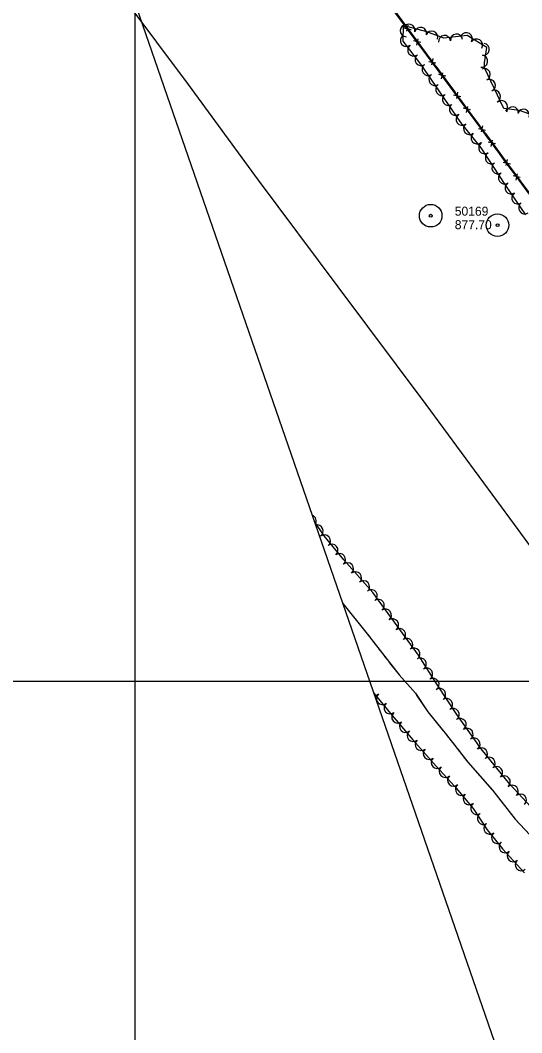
# Model space of a CAD drawing. Extents: x 353423 to 364002, y 127000 to 201942.
# Drawn here: x 360424 to 360757, y 129766 to 130440 of the extents above; entities that cross this region are included whole.
import ezdxf

# ---------------------------------------------------------------- set-up
doc = ezdxf.new("R2010")
doc.units = 0
for name, color, linetype in [('E_DTM_SlopeBottom', 7, 'Continuous'), ('E_FEN_Generic', 7, 'Continuous'), ('E_LAND_TreeLine', 7, 'Continuous'), ('E_RDWY_AsphConc', 7, 'Continuous'), ('E_RDWY_Gravel', 7, 'Continuous'), ('E_STRUCT_WingWall', 7, 'Continuous')]:
    doc.layers.add(name, color=color, linetype=linetype)

msp = doc.modelspace()

# ---------------------------------------------------------------- linework, layer by layer
at = {"layer": 'E_DTM_SlopeBottom'}
for p, q in [((360678.38, 130434.57), (360683.18, 130433.51)), ((360681.08, 130436.35), (360680.19, 130432.23)), ((360689.6, 130424.79), (360684.79, 130425.85)), ((360686.9, 130423), (360687.78, 130427.13)), ((360694.9, 130412.26), (360699.7, 130411.2)), ((360697.6, 130414.04), (360696.72, 130409.92)), ((360706.16, 130402.37), (360701.35, 130403.45)), ((360703.45, 130400.59), (360704.34, 130404.72)), ((360711.43, 130389.95), (360716.23, 130388.9)), ((360714.12, 130391.74), (360713.24, 130387.62)), ((360722.67, 130379.93), (360717.86, 130381.01)), ((360719.96, 130378.15), (360720.86, 130382.28)), ((360727.92, 130367.62), (360732.72, 130366.56)), ((360730.62, 130369.4), (360729.73, 130365.28)), ((360739.18, 130357.5), (360734.37, 130358.57)), ((360736.47, 130355.71), (360737.37, 130359.84)), ((360747.08, 130347.05), (360746.19, 130342.93)), ((360744.38, 130345.27), (360749.18, 130344.2)), ((360755.73, 130335.09), (360750.92, 130336.15)), ((360753.03, 130333.3), (360753.92, 130337.43))]:
    msp.add_line(p, q, dxfattribs=at)
for points in [[(361092.35, 129877.19), (361044.92, 129941.89), (360997.56, 130006.24), (360962.5, 130053.48), (360925.13, 130103.47), (360878.83, 130166.15), (360830.3, 130231.49), (360791.79, 130283.41), (360741.39, 130351.57), (360693.7, 130416.36), (360638.93, 130490.09), (360591.48, 130554.19), (360546.89, 130614.15), (360499.36, 130678.34), (360464.05, 130726.01), (360438.2, 130761.06), (360411.43, 130797.18), (360381.21, 130837.79)], [(360407.27, 130804.74), (360439.73, 130759.75), (360490.26, 130690.73), (360670.73, 130447.81), (360721.87, 130378.76), (360826.04, 130237.28), (360883.23, 130160.42), (360930.64, 130096.44), (361000.73, 130001.84), (361082.18, 129891.3), (361106.51, 129856.97), (361154.89, 129791.52), (361182.92, 129753.46), (361188.88, 129640.57), (361196.9, 129546.21), (361209.22, 129452.29), (361221.13, 129367.62), (361233.6, 129282.65)], [(360678.23, 130437.2), (360672.29, 130445.19)], [(360673.18, 130444.5), (360679.09, 130436.53)], [(360684.98, 130428.11), (360678.23, 130437.2)], [(360682.99, 130431.26), (360689.7, 130422.19)], [(360694.83, 130414.83), (360693.7, 130416.36), (360688.9, 130422.82)], [(360689.7, 130422.19), (360695.61, 130414.22)], [(360701.54, 130405.71), (360694.83, 130414.83)], [(360699.51, 130408.95), (360706.23, 130399.88)], [(360711.35, 130392.39), (360705.44, 130400.41)], [(360706.23, 130399.88), (360712.13, 130391.91)], [(360718.06, 130383.27), (360711.35, 130392.39)], [(360716.04, 130386.64), (360721.87, 130378.76), (360722.75, 130377.57)], [(360727.86, 130369.95), (360721.96, 130377.97)], [(360722.75, 130377.57), (360728.63, 130369.58)], [(360734.57, 130360.83), (360727.86, 130369.95)], [(360732.52, 130364.3), (360739.21, 130355.22)], [(360744.38, 130347.52), (360741.39, 130351.57), (360738.47, 130355.53)], [(360739.21, 130355.22), (360745.09, 130347.23)], [(360751.11, 130338.42), (360744.38, 130347.52)], [(360748.98, 130341.95), (360755.67, 130332.86)], [(360760.95, 130325.12), (360755.03, 130333.12)], [(360755.67, 130332.86), (360761.55, 130324.87)]]:
    msp.add_lwpolyline(points, dxfattribs=at)
at = {"layer": 'E_FEN_Generic'}
for points in [[(360731.98, 130408.03), (360731.98, 130411.33), (360733.4, 130421.42), (360720.52, 130429.37), (360704.86, 130427.56), (360693.58, 130431.96), (360677.89, 130436.12), (360677.76, 130425.67), (360689.44, 130410.39), (360702.04, 130392.04), (360716.1, 130371.51), (360729.59, 130354.8), (360745.97, 130329.76), (360759.22, 130310.13)], [(360764.46, 130376.32), (360755.27, 130379.5), (360744.71, 130380.91), (360731.98, 130408.03)], [(360771.01, 129907.56), (360748.87, 129931.63), (360729.73, 129955.12), (360713.67, 129977.8), (360700.63, 129997.28), (360688.09, 130017.4), (360673.99, 130036.76), (360657.74, 130059.07), (360638.43, 130080.78), (360625.55, 130096.73), (360619, 130106.16)], [(360658.45, 129991.98), (360669.6, 129978.49), (360684.36, 129960.91), (360699.81, 129943.58), (360712.08, 129930.29), (360724.39, 129915.28), (360733.73, 129901.06), (360744, 129888.54), (360758.42, 129872.58)]]:
    msp.add_lwpolyline(points, dxfattribs=at)
for centre, start, end in [((360679.94, 130432.66), 89.33317, 269.31785), ((360681.78, 130432.92), 345.17084, 165.15552), ((360689.53, 130430.86), 345.17084, 165.15552), ((360680.04, 130426.15), 127.38755, 307.37223), ((360696.9, 130428.41), 338.67975, 158.66443), ((360705.39, 130425.51), 6.58822, 186.57289), ((360713.35, 130426.43), 6.58822, 186.57289), ((360719.9, 130427.29), 328.34111, 148.32579), ((360684.91, 130419.78), 127.38755, 307.37223), ((360726.72, 130423.08), 328.34111, 148.32579), ((360731.12, 130420.26), 262.01902, 82.0037), ((360689.77, 130413.41), 127.38755, 307.37223), ((360730, 130412.32), 262.01902, 82.0037), ((360694.47, 130406.78), 124.49046, 304.47514), ((360731.78, 130403.51), 295.15534, 115.14002), ((360699.01, 130400.17), 124.49046, 304.47514), ((360703.54, 130393.56), 124.49046, 304.47514), ((360735.19, 130396.25), 295.15534, 115.14002), ((360708.08, 130386.94), 124.41861, 304.40328), ((360738.6, 130388.99), 295.15534, 115.14002), ((360712.61, 130380.33), 124.41861, 304.40328), ((360743.28, 130382.11), 313.4267, 133.41138), ((360750.5, 130378.02), 352.38208, 172.36676), ((360717.14, 130373.71), 124.41861, 304.40328), ((360757.88, 130376.37), 340.93599, 160.92067), ((360722, 130367.55), 128.90663, 308.89131), ((360727.03, 130361.31), 128.90663, 308.89131), ((360732.08, 130354.82), 123.19055, 303.17523), ((360736.47, 130348.11), 123.19055, 303.17523), ((360740.86, 130341.4), 123.19055, 303.17523), ((360745.25, 130334.69), 123.19055, 303.17523), ((360749.66, 130328.04), 124.04601, 304.03069), ((360754.15, 130321.39), 124.04601, 304.03069), ((360758.64, 130314.75), 124.04601, 304.03069), ((360616.2, 130106.53), 328.26221, 69.85593), ((360620.77, 130099.95), 304.77256, 103.85273), ((360625.58, 130093.36), 308.92333, 128.90801), ((360630.61, 130087.13), 308.92333, 128.90801), ((360635.64, 130080.9), 308.92333, 128.90801), ((360640.96, 130074.78), 311.66036, 131.64504), ((360646.29, 130068.79), 311.66036, 131.64504), ((360651.61, 130062.81), 311.66036, 131.64504), ((360656.72, 130056.91), 306.08784, 126.07252), ((360661.43, 130050.44), 306.08784, 126.07252), ((360666.15, 130043.96), 306.08784, 126.07252), ((360670.87, 130037.49), 306.08784, 126.07252), ((360675.58, 130031.02), 306.06247, 126.04714), ((360680.3, 130024.54), 306.06247, 126.04714), ((360685.01, 130018.07), 306.06247, 126.04714), ((360689.3, 130011.49), 301.93977, 121.92445), ((360693.54, 130004.69), 301.93977, 121.92445), ((360697.78, 129997.89), 301.93977, 121.92445), ((360659, 129994.61), 268.95656, 309.55914), ((360664.1, 129988.43), 129.57446, 309.55914), ((360702.21, 129991.14), 303.80077, 123.78545), ((360669.21, 129982.26), 129.57446, 309.55914), ((360706.67, 129984.49), 303.80077, 123.78545), ((360674.33, 129976.12), 130.03976, 310.02443), ((360711.12, 129977.83), 303.80077, 123.78545), ((360679.48, 129969.99), 130.03976, 310.02443), ((360715.75, 129971.23), 305.31957, 125.30425), ((360684.63, 129963.85), 130.03976, 310.02443), ((360720.38, 129964.69), 305.31957, 125.30425), ((360689.87, 129957.88), 131.70248, 311.68716), ((360725.01, 129958.16), 305.31957, 125.30425), ((360695.2, 129951.9), 131.70248, 311.68716), ((360729.88, 129951.62), 309.17518, 129.15986), ((360700.53, 129945.92), 131.70248, 311.68716), ((360705.92, 129940.05), 132.73871, 312.72339), ((360734.94, 129945.41), 309.17518, 129.15986), ((360740, 129939.2), 309.17518, 129.15986), ((360711.36, 129934.16), 132.73871, 312.72339), ((360745.05, 129932.99), 309.17518, 129.15986), ((360716.67, 129928.01), 129.37663, 309.36131), ((360750.4, 129926.86), 312.60764, 132.59232), ((360721.75, 129921.82), 129.37663, 309.36131), ((360755.82, 129920.97), 312.60764, 132.59232), ((360726.85, 129915.36), 123.28211, 303.26679), ((360731.24, 129908.67), 123.28211, 303.26679), ((360735.53, 129902.17), 129.38967, 309.37435), ((360740.61, 129895.98), 129.38967, 309.37435), ((360745.63, 129889.87), 132.10001, 312.08469), ((360751, 129883.92), 132.10001, 312.08469), ((360756.37, 129877.98), 132.10001, 312.08469)]:
    msp.add_arc(centre, 4.01, start, end, dxfattribs=at)
at = {"layer": 'E_LAND_TreeLine'}
for p, q in [((360500, 129000), (360500, 131500)), ((360000, 130000), (363500, 130000))]:
    msp.add_line(p, q, dxfattribs=at)
at = {"layer": 'E_RDWY_AsphConc'}
for centre, radius in [((360696.21, 130309.6), 7.5), ((360696.21, 130309.6), 0.96), ((360740.64, 130303.29), 7.5), ((360740.64, 130303.29), 0.96)]:
    msp.add_circle(centre, radius, dxfattribs=at)
at = {"layer": 'E_RDWY_Gravel'}
for points in [[(360331.55, 131161.14), (360454.55, 130582.18), (360907.5, 129271.12)], [(360890.85, 129892.34), (360864.93, 129951.48), (360811.44, 130022.72), (360751.88, 130104.24), (360693.11, 130184.1), (360634.83, 130262.2), (360581.75, 130333.33), (360535.33, 130396.83), (360472.15, 130481.62), (360427.96, 130541.99), (360394.86, 130584.01), (360373.29, 130615.86), (360050.1, 130816.27)]]:
    msp.add_lwpolyline(points, dxfattribs=at)
at = {"layer": 'E_STRUCT_WingWall'}
for points in [[(360637.81, 130051.74), (360654.09, 130031.56), (360667.2, 130014.34), (360675.31, 130004.22), (360686.1, 129991.96), (360694.39, 129979.6), (360706.65, 129964.42), (360720.91, 129946.07), (360737.19, 129927.5), (360752.36, 129908.15), (360765.36, 129894.25)], [(360637.81, 130051.74), (360654.09, 130031.56), (360655.52, 130029.68)], [(360657.93, 130026.51), (360659.13, 130024.93)], [(360661.54, 130021.76), (360662.75, 130020.18)], [(360665.16, 130017.01), (360666.37, 130015.43)], [(360668.83, 130012.3), (360675.31, 130004.22), (360686.1, 129991.96), (360687.31, 129990.16)], [(360687.31, 129990.16), (360694.39, 129979.6), (360704.54, 129967.04)], [(360707.03, 129963.94), (360708.25, 129962.37)], [(360710.69, 129959.22), (360711.91, 129957.65)], [(360714.36, 129954.5), (360715.58, 129952.93)], [(360718.02, 129949.79), (360720.91, 129946.07), (360736.84, 129927.91)], [(360736.84, 129927.91), (360737.19, 129927.5), (360752.36, 129908.15), (360754.92, 129905.42)]]:
    msp.add_lwpolyline(points, dxfattribs=at)

# ---------------------------------------------------------------- texts
at = {"layer": 'E_RDWY_AsphConc'}
for s, p in [('50169', (360712.21, 130309.6)), ('877.70', (360712.21, 130300.6))]:
    msp.add_text(s, height=6, dxfattribs=at).set_placement(p)

doc.saveas('drawing.dxf')
